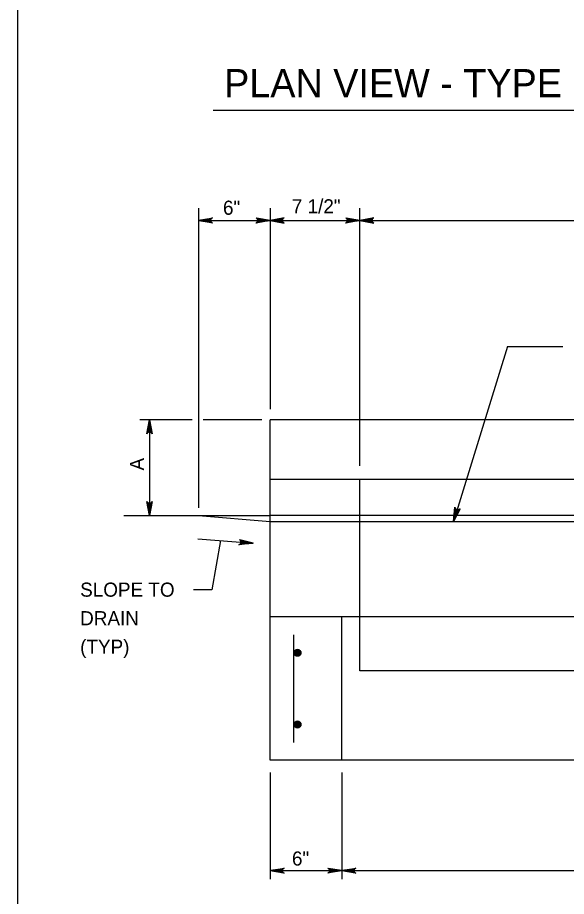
# Model space of a CAD drawing. Extents: x 2087776 to 2104538, y 970919 to 982612.
# Drawn here: x 2101700 to 2102082, y 981259 to 981872 of the extents above; entities that cross this region are included whole.
import ezdxf

# ---------------------------------------------------------------- set-up
doc = ezdxf.new("R2010")
doc.units = 0
doc.layers.add('1', color=7, linetype='Continuous')

msp = doc.modelspace()

# ---------------------------------------------------------------- linework, layer by layer
at = {"layer": '1'}
for p, q in [((2101835.87, 981807.42), (2102385.55, 981807.42)), ((2101825.56, 981739.05), (2101825.56, 981530)), ((2101875.56, 981739.05), (2101875.56, 981598.83)), ((2101938.06, 981559.18), (2101938.06, 981739.05)), ((2101825.56, 981730.48), (2102402.64, 981730.48)), ((2102041.11, 981642.57), (2102003.34, 981520.46)), ((2102041.11, 981642.57), (2102079.76, 981642.57)), ((2101821.15, 981591.3), (2101784.84, 981591.3)), ((2101791.54, 981591.3), (2101791.54, 981524.63)), ((2101869.72, 981591.3), (2101828.94, 981591.3)), ((2101875.56, 981353.79), (2101875.56, 981591.3)), ((2102352.64, 981591.3), (2101875.56, 981591.3)), ((2101875.56, 981591.3), (2101875.56, 981591.3)), ((2102352.64, 981549.63), (2101875.56, 981549.63)), ((2101938.06, 981416.29), (2101938.06, 981549.63)), ((2101773.63, 981524.63), (2101875.56, 981524.63)), ((2101825.56, 981524.63), (2101875.56, 981520.46)), ((2102352.64, 981524.63), (2101875.56, 981524.63)), ((2101875.56, 981520.46), (2102171.96, 981520.46)), ((2101825.15, 981508.43), (2101863.79, 981505.2)), ((2102352.64, 981453.79), (2101875.56, 981453.79)), ((2101925.56, 981353.79), (2101925.56, 981453.79)), ((2101892.23, 981366.29), (2101892.23, 981441.29)), ((2102290.14, 981416.29), (2101938.06, 981416.29)), ((2102352.64, 981353.79), (2101875.56, 981353.79)), ((2101875.56, 981345.22), (2101875.56, 981270.92)), ((2101925.56, 981345.22), (2101925.56, 981270.92)), ((2101875.56, 981276.82), (2102352.64, 981276.82))]:
    msp.add_line(p, q, dxfattribs=at)
for points in [[(2104278.3, 980712.64), (2104278.3, 982563.04), (2101699.56, 982563.04), (2101699.56, 980712.64), (2104278.3, 980712.64), (2104278.3, 980799.12), (2103622.13, 980799.12), (2103622.13, 981011.32), (2104278.3, 981011.32), (2104278.3, 981106.34), (2103622.13, 981106.34), (2103622.13, 980712.64), (2103880.67, 980712.64), (2103880.67, 980799.12), (2103880.67, 980712.64), (2104133.29, 980712.64), (2104133.29, 980799.12), (2104133.29, 980758.72), (2104278.3, 980758.72)], [(2101825.56, 981730.48), (2101835.34, 981732.31), (2101834.97, 981732.05), (2101834.59, 981731.79), (2101834.39, 981731.46), (2101834.2, 981731.13), (2101834.14, 981730.81), (2101834.09, 981730.48), (2101834.14, 981730.15), (2101834.2, 981729.82), (2101834.39, 981729.49), (2101834.59, 981729.17), (2101834.97, 981728.9), (2101835.34, 981728.64), (2101825.56, 981730.48), (2101834.97, 981728.9), (2101834.59, 981729.17), (2101825.56, 981730.48), (2101834.39, 981729.49), (2101834.2, 981729.82), (2101825.56, 981730.48), (2101834.14, 981730.15), (2101834.09, 981730.48), (2101825.56, 981730.48), (2101834.14, 981730.81), (2101834.2, 981731.13), (2101825.56, 981730.48), (2101834.39, 981731.46), (2101834.59, 981731.79), (2101825.56, 981730.48), (2101834.97, 981732.05)], [(2101875.56, 981730.48), (2101865.77, 981728.64), (2101866.15, 981728.9), (2101866.53, 981729.17), (2101866.72, 981729.49), (2101866.91, 981729.82), (2101866.97, 981730.15), (2101867.03, 981730.48), (2101866.97, 981730.81), (2101866.91, 981731.13), (2101866.72, 981731.46), (2101866.53, 981731.79), (2101866.15, 981732.05), (2101865.77, 981732.31), (2101875.56, 981730.48), (2101866.15, 981732.05), (2101866.53, 981731.79), (2101875.56, 981730.48), (2101866.72, 981731.46), (2101866.91, 981731.13), (2101875.56, 981730.48), (2101866.97, 981730.81), (2101867.03, 981730.48), (2101875.56, 981730.48), (2101866.97, 981730.15), (2101866.91, 981729.82), (2101875.56, 981730.48), (2101866.72, 981729.49), (2101866.53, 981729.17), (2101875.56, 981730.48), (2101866.15, 981728.9)], [(2101875.56, 981730.48), (2101885.34, 981728.64), (2101884.96, 981728.9), (2101884.59, 981729.17), (2101884.39, 981729.49), (2101884.2, 981729.82), (2101884.14, 981730.15), (2101884.09, 981730.48), (2101884.14, 981730.81), (2101884.2, 981731.13), (2101884.39, 981731.46), (2101884.59, 981731.79), (2101884.96, 981732.05), (2101885.34, 981732.31), (2101875.56, 981730.48), (2101884.96, 981732.05), (2101884.59, 981731.79), (2101875.56, 981730.48), (2101884.39, 981731.46), (2101884.2, 981731.13), (2101875.56, 981730.48), (2101884.14, 981730.81), (2101884.09, 981730.48), (2101875.56, 981730.48), (2101884.14, 981730.15), (2101884.2, 981729.82), (2101875.56, 981730.48), (2101884.39, 981729.49), (2101884.59, 981729.17), (2101875.56, 981730.48), (2101884.96, 981728.9)], [(2101938.06, 981730.48), (2101928.27, 981728.64), (2101928.65, 981728.9), (2101929.03, 981729.17), (2101929.22, 981729.49), (2101929.41, 981729.82), (2101929.47, 981730.15), (2101929.53, 981730.48), (2101929.47, 981730.81), (2101929.41, 981731.13), (2101929.22, 981731.46), (2101929.03, 981731.79), (2101928.65, 981732.05), (2101928.27, 981732.31), (2101938.06, 981730.48), (2101928.65, 981732.05), (2101929.03, 981731.79), (2101938.06, 981730.48), (2101929.22, 981731.46), (2101929.41, 981731.13), (2101938.06, 981730.48), (2101929.47, 981730.81), (2101929.53, 981730.48), (2101938.06, 981730.48), (2101929.47, 981730.15), (2101929.41, 981729.82), (2101938.06, 981730.48), (2101929.22, 981729.49), (2101929.03, 981729.17), (2101938.06, 981730.48), (2101928.65, 981728.9)], [(2101938.06, 981730.48), (2101947.84, 981728.64), (2101947.46, 981728.9), (2101947.09, 981729.17), (2101946.89, 981729.49), (2101946.7, 981729.82), (2101946.64, 981730.15), (2101946.59, 981730.48), (2101946.64, 981730.81), (2101946.7, 981731.13), (2101946.89, 981731.46), (2101947.09, 981731.79), (2101947.46, 981732.05), (2101947.84, 981732.31), (2101938.06, 981730.48), (2101947.46, 981732.05), (2101947.09, 981731.79), (2101938.06, 981730.48), (2101946.89, 981731.46), (2101946.7, 981731.13), (2101938.06, 981730.48), (2101946.64, 981730.81), (2101946.59, 981730.48), (2101938.06, 981730.48), (2101946.64, 981730.15), (2101946.7, 981729.82), (2101938.06, 981730.48), (2101946.89, 981729.49), (2101947.09, 981729.17), (2101938.06, 981730.48), (2101947.46, 981728.9)], [(2101791.54, 981591.3), (2101793.38, 981581.52), (2101793.12, 981581.9), (2101792.86, 981582.27), (2101792.53, 981582.47), (2101792.2, 981582.66), (2101791.87, 981582.72), (2101791.54, 981582.77), (2101791.21, 981582.72), (2101790.89, 981582.66), (2101790.56, 981582.47), (2101790.23, 981582.27), (2101789.97, 981581.9), (2101789.71, 981581.52), (2101791.54, 981591.3), (2101789.97, 981581.9), (2101790.23, 981582.27), (2101791.54, 981591.3), (2101790.56, 981582.47), (2101790.89, 981582.66), (2101791.54, 981591.3), (2101791.21, 981582.72), (2101791.54, 981582.77), (2101791.54, 981591.3), (2101791.87, 981582.72), (2101792.2, 981582.66), (2101791.54, 981591.3), (2101792.53, 981582.47), (2101792.86, 981582.27), (2101791.54, 981591.3), (2101793.12, 981581.9)], [(2101791.54, 981524.63), (2101789.71, 981534.42), (2101789.97, 981534.04), (2101790.23, 981533.67), (2101790.56, 981533.47), (2101790.89, 981533.28), (2101791.21, 981533.22), (2101791.54, 981533.16), (2101791.87, 981533.22), (2101792.2, 981533.28), (2101792.53, 981533.47), (2101792.86, 981533.67), (2101793.12, 981534.04), (2101793.38, 981534.42), (2101791.54, 981524.63), (2101793.12, 981534.04), (2101792.86, 981533.67), (2101791.54, 981524.63), (2101792.53, 981533.47), (2101792.2, 981533.28), (2101791.54, 981524.63), (2101791.87, 981533.22), (2101791.54, 981533.16), (2101791.54, 981524.63), (2101791.21, 981533.22), (2101790.89, 981533.28), (2101791.54, 981524.63), (2101790.56, 981533.47), (2101790.23, 981533.67), (2101791.54, 981524.63), (2101789.97, 981534.04)], [(2102003.34, 981520.46), (2102004.48, 981530.36), (2102004.61, 981529.92), (2102004.75, 981529.48), (2102005.01, 981529.2), (2102005.26, 981528.92), (2102005.56, 981528.76), (2102005.86, 981528.61), (2102006.19, 981528.57), (2102006.52, 981528.53), (2102006.89, 981528.62), (2102007.26, 981528.7), (2102007.62, 981528.99), (2102007.98, 981529.27), (2102003.34, 981520.46), (2102007.62, 981528.99), (2102007.26, 981528.7), (2102003.34, 981520.46), (2102006.89, 981528.62), (2102006.52, 981528.53), (2102003.34, 981520.46), (2102006.19, 981528.57), (2102005.86, 981528.61), (2102003.34, 981520.46), (2102005.56, 981528.76), (2102005.26, 981528.92), (2102003.34, 981520.46), (2102005.01, 981529.2), (2102004.75, 981529.48), (2102003.34, 981520.46), (2102004.61, 981529.92)], [(2101841.08, 981507.1), (2101834.93, 981472.81), (2101822.19, 981472.81)], [(2101863.79, 981505.2), (2101853.88, 981504.19), (2101854.28, 981504.42), (2101854.68, 981504.65), (2101854.9, 981504.96), (2101855.12, 981505.27), (2101855.2, 981505.59), (2101855.28, 981505.91), (2101855.26, 981506.24), (2101855.23, 981506.58), (2101855.06, 981506.92), (2101854.89, 981507.26), (2101854.54, 981507.55), (2101854.19, 981507.85), (2101863.79, 981505.2), (2101854.54, 981507.55), (2101854.89, 981507.26), (2101863.79, 981505.2), (2101855.06, 981506.92), (2101855.23, 981506.58), (2101863.79, 981505.2), (2101855.26, 981506.24), (2101855.28, 981505.91), (2101863.79, 981505.2), (2101855.2, 981505.59), (2101855.12, 981505.27), (2101863.79, 981505.2), (2101854.9, 981504.96), (2101854.68, 981504.65), (2101863.79, 981505.2), (2101854.28, 981504.42)], [(2101875.56, 981276.82), (2101885.34, 981278.65), (2101884.96, 981278.39), (2101884.59, 981278.13), (2101884.39, 981277.8), (2101884.2, 981277.47), (2101884.14, 981277.14), (2101884.09, 981276.82), (2101884.14, 981276.49), (2101884.2, 981276.16), (2101884.39, 981275.83), (2101884.59, 981275.5), (2101884.96, 981275.24), (2101885.34, 981274.98), (2101875.56, 981276.82), (2101884.96, 981275.24), (2101884.59, 981275.5), (2101875.56, 981276.82), (2101884.39, 981275.83), (2101884.2, 981276.16), (2101875.56, 981276.82), (2101884.14, 981276.49), (2101884.09, 981276.82), (2101875.56, 981276.82), (2101884.14, 981277.14), (2101884.2, 981277.47), (2101875.56, 981276.82), (2101884.39, 981277.8), (2101884.59, 981278.13), (2101875.56, 981276.82), (2101884.96, 981278.39)], [(2101925.56, 981276.82), (2101915.77, 981274.98), (2101916.15, 981275.24), (2101916.53, 981275.5), (2101916.72, 981275.83), (2101916.91, 981276.16), (2101916.97, 981276.49), (2101917.03, 981276.82), (2101916.97, 981277.14), (2101916.91, 981277.47), (2101916.72, 981277.8), (2101916.53, 981278.13), (2101916.15, 981278.39), (2101915.77, 981278.65), (2101925.56, 981276.82), (2101916.15, 981278.39), (2101916.53, 981278.13), (2101925.56, 981276.82), (2101916.72, 981277.8), (2101916.91, 981277.47), (2101925.56, 981276.82), (2101916.97, 981277.14), (2101917.03, 981276.82), (2101925.56, 981276.82), (2101916.97, 981276.49), (2101916.91, 981276.16), (2101925.56, 981276.82), (2101916.72, 981275.83), (2101916.53, 981275.5), (2101925.56, 981276.82), (2101916.15, 981275.24)], [(2101925.56, 981276.82), (2101935.34, 981278.65), (2101934.97, 981278.39), (2101934.59, 981278.13), (2101934.39, 981277.8), (2101934.2, 981277.47), (2101934.14, 981277.14), (2101934.09, 981276.82), (2101934.14, 981276.49), (2101934.2, 981276.16), (2101934.39, 981275.83), (2101934.59, 981275.5), (2101934.97, 981275.24), (2101935.34, 981274.98), (2101925.56, 981276.82), (2101934.97, 981275.24), (2101934.59, 981275.5), (2101925.56, 981276.82), (2101934.39, 981275.83), (2101934.2, 981276.16), (2101925.56, 981276.82), (2101934.14, 981276.49), (2101934.09, 981276.82), (2101925.56, 981276.82), (2101934.14, 981277.14), (2101934.2, 981277.47), (2101925.56, 981276.82), (2101934.39, 981277.8), (2101934.59, 981278.13), (2101925.56, 981276.82), (2101934.97, 981278.39)]]:
    msp.add_lwpolyline(points, dxfattribs=at)
for centre, radius in [((2101894.66, 981428.79), 2.45), ((2101894.66, 981428.79), 2.27), ((2101894.66, 981428.79), 2.1), ((2101894.66, 981428.79), 1.93), ((2101894.66, 981428.79), 1.75), ((2101894.66, 981428.79), 1.58), ((2101894.66, 981428.79), 1.4), ((2101894.66, 981428.79), 1.23), ((2101894.66, 981428.79), 1.06), ((2101894.66, 981428.79), 0.883), ((2101894.66, 981428.79), 0.709), ((2101894.66, 981428.79), 0.535), ((2101894.66, 981428.79), 0.361), ((2101894.66, 981428.79), 0.188), ((2101894.66, 981378.78), 2.45), ((2101894.66, 981378.78), 2.27), ((2101894.66, 981378.78), 2.1), ((2101894.66, 981378.78), 1.93), ((2101894.66, 981378.78), 1.75), ((2101894.66, 981378.78), 1.58), ((2101894.66, 981378.78), 1.4), ((2101894.66, 981378.78), 1.23), ((2101894.66, 981378.78), 1.06), ((2101894.66, 981378.78), 0.883), ((2101894.66, 981378.78), 0.709), ((2101894.66, 981378.78), 0.535), ((2101894.66, 981378.78), 0.361), ((2101894.66, 981378.78), 0.188)]:
    msp.add_circle(centre, radius, dxfattribs=at)

# ---------------------------------------------------------------- texts
for s, height, p in [('PLAN VIEW - TYPE C ALTERNATE', 19.685, (2101843.54, 981816.37)), ('SLOPE TO ', 9.843, (2101743.18, 981467.94)), ('DRAIN', 9.843, (2101743.18, 981448.02)), ('(TYP)', 9.843, (2101743.18, 981428.1))]:
    msp.add_text(s, height=height, dxfattribs=at).set_placement(p)
for s, height, rotation, p in [('6"', 9.843, 360, (2101842.74, 981734.41)), ('7 1/2"', 9.843, 360, (2101890.75, 981735.39)), ('A', 9.84, 90, (2101787.73, 981556)), ('6"', 9.843, 360, (2101890.83, 981280.36))]:
    msp.add_text(s, height=height, rotation=rotation, dxfattribs=at).set_placement(p)

doc.saveas('drawing.dxf')
